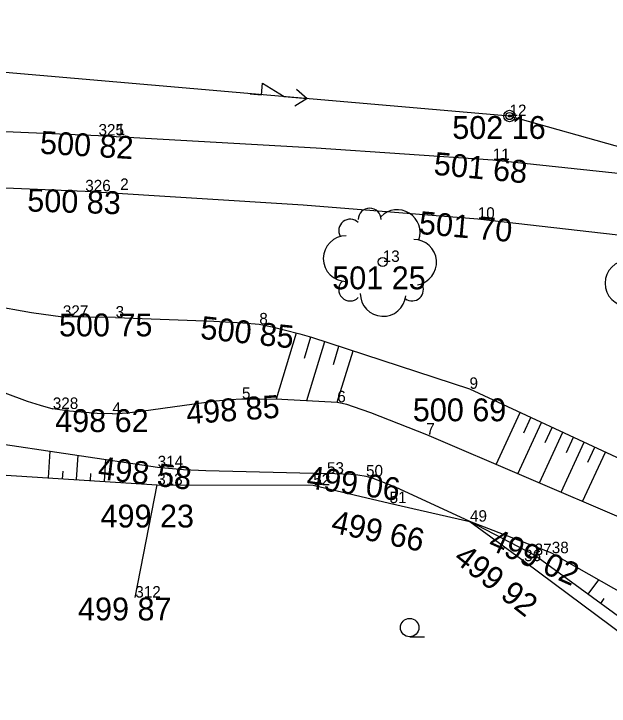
# Model space of a CAD drawing. Extents: x -559180 to -551373, y -1076947 to -1072071.
# Drawn here: x -553228.04 to -553201.98, y -1076754.68 to -1076724.4 of the extents above; entities that cross this region are included whole.
import ezdxf

# ---------------------------------------------------------------- set-up
doc = ezdxf.new("R2010")
doc.units = 0
for name, color, linetype in [('12_PLOTY', 7, 'Continuous'), ('17_KOMUNIKACE', 7, 'Continuous'), ('1_VODA_ZN', 7, 'Continuous'), ('20_EL_ZN', 7, 'Continuous'), ('26_SRAFY', 7, 'Continuous'), ('27_HRANA_PATA', 7, 'Continuous'), ('28_VODA', 7, 'Continuous'), ('34_ZELEN', 7, 'Continuous'), ('3_BODY', 7, 'Continuous'), ('45_ZN_KULTURY', 7, 'Continuous'), ('6_VYSKY', 7, 'Continuous'), ('NNnadzemní', 7, 'Continuous')]:
    doc.layers.add(name, color=color, linetype=linetype)

# ---------------------------------------------------------------- blocks, each defined once
blk = doc.blocks.new('SLB')
at = {"layer": '20_EL_ZN'}
for radius in [0.25, 0.158, 0.05]:
    blk.add_circle((0, 0), radius, dxfattribs=at)
blk = doc.blocks.new('STLS')
at = {"layer": '34_ZELEN'}
blk.add_circle((0, 0), 0.2, dxfattribs=at)
for centre, radius, start, end in [((-0.571, 1.853), 0.5, 0, 180), ((0.636, 1.281), 1, 341.2293, 135), ((-1.425, 1.366), 0.5, 45, 210.4326), ((-1.599, 0.146), 1, 90, 270), ((1.356, -0.015), 1, 279.53, 90), ((-1.424, -1.207), 0.5, 135, 315), ((1.283, -1.208), 0.5, 234.3777, 31.0479), ((0.019, -1.381), 1, 180, 353.8403)]:
    blk.add_arc(centre, radius, start, end, dxfattribs=at)
blk = doc.blocks.new('ZAHRAD')
at = {"layer": '45_ZN_KULTURY'}
blk.add_line((0, 0), (0.65, 0.003), dxfattribs=at)
blk.add_circle((0, 0.403), 0.403, dxfattribs=at)
blk = doc.blocks.new('POINT_DISPLAY')
blk.add_line((0, 0), (0, 0))
blk = doc.blocks.new('ELNN')
at = {"layer": '20_EL_ZN'}
for p, q in [((0.5, 0), (0.5, 0.5)), ((0.5, 0.5), (1.5, 0)), ((0, 0), (0.5, 0)), ((1.5, 0), (2.5, 0))]:
    blk.add_line(p, q, dxfattribs=at)
blk.add_lwpolyline([(2, 0.375), (2.5, 0), (2, -0.375)], dxfattribs=at)

msp = doc.modelspace()

# ---------------------------------------------------------------- linework, layer by layer
at = {"layer": '12_PLOTY'}
for p, q in [((-553222.72, -1076749.93), (-553221.76, -1076745)), ((-553221.76, -1076745), (-553214.93, -1076745.02)), ((-553214.93, -1076745.02), (-553211.59, -1076745.8)), ((-553211.59, -1076745.8), (-553208.07, -1076746.61)), ((-553208.07, -1076746.61), (-553205.7, -1076748.34)), ((-553205.7, -1076748.34), (-553197.2, -1076754.68))]:
    msp.add_line(p, q, dxfattribs=at)
at = {"layer": '17_KOMUNIKACE'}
for p, q in [((-553243.94, -1076728.89), (-553224.33, -1076729.72)), ((-553254.52, -1076730.93), (-553224.91, -1076732.16))]:
    msp.add_line(p, q, dxfattribs=at)
for points in [[(-553224.33, -1076729.72), (-553214.809, -1076730.257), (-553207.07, -1076730.79)], [(-553207.07, -1076730.79), (-553198.571, -1076731.692), (-553191.19, -1076732.68)], [(-553224.91, -1076732.16), (-553215.373, -1076732.75), (-553207.73, -1076733.36)], [(-553207.73, -1076733.36), (-553198.9, -1076734.373), (-553191.53, -1076735.4)]]:
    msp.add_lwpolyline(points, dxfattribs=at)
at = {"layer": '26_SRAFY'}
for p, q in [((-553216.541, -1076741.24), (-553215.658, -1076738.358)), ((-553215.318, -1076739.457), (-553215.035, -1076738.532)), ((-553215.211, -1076741.315), (-553214.419, -1076738.732)), ((-553214.05, -1076739.737), (-553213.804, -1076738.933)), ((-553213.88, -1076741.39), (-553213.188, -1076739.134)), ((-553206.924, -1076744.107), (-553205.866, -1076741.835)), ((-553205.715, -1076742.729), (-553205.4, -1076742.052)), ((-553205.978, -1076744.512), (-553204.934, -1076742.269)), ((-553204.778, -1076743.155), (-553204.467, -1076742.486)), ((-553205.031, -1076744.917), (-553204.001, -1076742.703)), ((-553204.085, -1076745.322), (-553203.068, -1076743.138)), ((-553203.841, -1076743.58), (-553203.534, -1076742.92)), ((-553202.905, -1076744.006), (-553202.602, -1076743.355)), ((-553226.456, -1076743.526), (-553226.531, -1076744.692)), ((-553225.237, -1076743.708), (-553225.306, -1076744.771)), ((-553203.138, -1076745.727), (-553202.135, -1076743.572)), ((-553224.018, -1076743.89), (-553224.08, -1076744.85)), ((-553225.897, -1076744.398), (-553225.919, -1076744.732)), ((-553224.673, -1076744.507), (-553224.693, -1076744.811)), ((-553202.442, -1076749.15), (-553202.907, -1076749.783)), ((-553202.21, -1076749.973), (-553202.364, -1076750.183))]:
    msp.add_line(p, q, dxfattribs=at)
at = {"layer": '27_HRANA_PATA'}
for p, q in [((-553223.58, -1076737.68), (-553225.89, -1076737.65)), ((-553208.09, -1076740.8), (-553196.51, -1076746.19)), ((-553205.24, -1076748.07), (-553208.07, -1076746.61)), ((-553196.88, -1076754.21), (-553205.24, -1076748.07))]:
    msp.add_line(p, q, dxfattribs=at)
for points in [[(-553246.73, -1076733.46), (-553244.589, -1076733.932), (-553229.077, -1076737.135), (-553227.264, -1076737.458), (-553225.89, -1076737.65)], [(-553223.58, -1076737.68), (-553219.283, -1076737.835), (-553218.009, -1076737.911), (-553217.29, -1076737.98)], [(-553217.29, -1076737.98), (-553216.732, -1076738.09), (-553216.2, -1076738.217), (-553215.51, -1076738.396), (-553215.008, -1076738.54), (-553208.09, -1076740.8)], [(-553230.96, -1076744.36), (-553230.332, -1076744.444), (-553229.751, -1076744.485), (-553221.76, -1076745)]]:
    msp.add_lwpolyline(points, dxfattribs=at)
at = {"layer": '28_VODA'}
for p, q in [((-553209.98, -1076742.8), (-553197.71, -1076748.05)), ((-553204.49, -1076747.99), (-553208.07, -1076746.61)), ((-553204.49, -1076747.99), (-553199.23, -1076750.97))]:
    msp.add_line(p, q, dxfattribs=at)
for points in [[(-553246.92, -1076734.11), (-553245.835, -1076734.493), (-553227.454, -1076741.338), (-553226.876, -1076741.522), (-553226.33, -1076741.68)], [(-553223.72, -1076741.89), (-553223.084, -1076741.845), (-553222.465, -1076741.773), (-553219.191, -1076741.324), (-553218.572, -1076741.268), (-553218.05, -1076741.24)], [(-553218.05, -1076741.24), (-553217.286, -1076741.233), (-553216.304, -1076741.253), (-553213.88, -1076741.39)], [(-553213.88, -1076741.39), (-553213.657, -1076741.431), (-553213.48, -1076741.477), (-553213.183, -1076741.568), (-553212.431, -1076741.838), (-553209.98, -1076742.8)], [(-553223.72, -1076741.89), (-553224.388, -1076741.875), (-553224.907, -1076741.843), (-553225.602, -1076741.781), (-553226.33, -1076741.68)], [(-553230.3, -1076742.9), (-553229.692, -1076743.029), (-553229.199, -1076743.117), (-553221.74, -1076744.23)], [(-553221.74, -1076744.23), (-553220.612, -1076744.331), (-553219.637, -1076744.378), (-553214.33, -1076744.51)], [(-553212.62, -1076744.63), (-553212.982, -1076744.575), (-553213.285, -1076744.544), (-553214.33, -1076744.51)], [(-553208.07, -1076746.61), (-553211.336, -1076745.096), (-553211.926, -1076744.863), (-553212.313, -1076744.722), (-553212.62, -1076744.63)]]:
    msp.add_lwpolyline(points, dxfattribs=at)
at = {"layer": 'NNnadzemní'}
for p, q in [((-553206.34, -1076728.87), (-553258.25, -1076724.4)), ((-553155.17, -1076743.28), (-553206.34, -1076728.87))]:
    msp.add_line(p, q, dxfattribs=at)

# ---------------------------------------------------------------- block references
at = {"layer": '1_VODA_ZN'}
for p in [(-553206.34, -1076728.87), (-553224.33, -1076729.72), (-553223.54, -1076729.7), (-553207.07, -1076730.79), (-553224.91, -1076732.16), (-553223.38, -1076732.1), (-553207.73, -1076733.36), (-553211.89, -1076735.25), (-553225.89, -1076737.65), (-553223.58, -1076737.68), (-553217.29, -1076737.98), (-553208.09, -1076740.8), (-553218.05, -1076741.24), (-553213.88, -1076741.39), (-553226.33, -1076741.68), (-553223.72, -1076741.89), (-553209.98, -1076742.8), (-553221.74, -1076744.23), (-553214.33, -1076744.51), (-553212.62, -1076744.63), (-553221.76, -1076745), (-553214.93, -1076745.02), (-553211.59, -1076745.8), (-553208.07, -1076746.61), (-553204.49, -1076747.99), (-553205.24, -1076748.07), (-553205.7, -1076748.34), (-553222.72, -1076749.93)]:
    msp.add_blockref('POINT_DISPLAY', p, dxfattribs=at)
at = {"layer": '20_EL_ZN', "xscale": 0.9999990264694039, "yscale": 0.9999990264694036, "rotation": -4.921665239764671}
msp.add_blockref('ELNN', (-553217.692, -1076727.893), dxfattribs=at)
at = {"layer": '20_EL_ZN'}
msp.add_blockref('SLB', (-553206.34, -1076728.87), dxfattribs=at)
at = {"layer": '34_ZELEN'}
for p in [(-553211.89, -1076735.25), (-553199.56, -1076736.33)]:
    msp.add_blockref('STLS', p, dxfattribs=at)
at = {"layer": '45_ZN_KULTURY'}
msp.add_blockref('ZAHRAD', (-553210.709, -1076751.646), dxfattribs=at)

# ---------------------------------------------------------------- texts
at = {"layer": '3_BODY'}
for s, p in [('12', (-553206.34, -1076728.87)), ('325', (-553224.33, -1076729.72)), ('1', (-553223.54, -1076729.7)), ('11', (-553207.07, -1076730.79)), ('326', (-553224.91, -1076732.16)), ('2', (-553223.38, -1076732.1)), ('10', (-553207.73, -1076733.36)), ('13', (-553211.89, -1076735.25)), ('327', (-553225.89, -1076737.65)), ('3', (-553223.58, -1076737.68)), ('8', (-553217.29, -1076737.98)), ('9', (-553208.09, -1076740.8)), ('5', (-553218.05, -1076741.24)), ('6', (-553213.88, -1076741.39)), ('328', (-553226.33, -1076741.68)), ('4', (-553223.72, -1076741.89)), ('7', (-553209.98, -1076742.8)), ('314', (-553221.74, -1076744.23)), ('53', (-553214.33, -1076744.51)), ('50', (-553212.62, -1076744.63)), ('313', (-553221.76, -1076745)), ('52', (-553214.93, -1076745.02)), ('51', (-553211.59, -1076745.8)), ('49', (-553208.07, -1076746.61)), ('37', (-553205.24, -1076748.07)), ('38', (-553204.49, -1076747.99)), ('36', (-553205.7, -1076748.34)), ('312', (-553222.72, -1076749.93))]:
    msp.add_text(s, height=0.5, dxfattribs=at).set_placement(p)
at = {"layer": '6_VYSKY'}
for s, p in [('502 16', (-553208.845, -1076729.87)), ('501 25', (-553214.098, -1076736.448)), ('500 75', (-553226.06, -1076738.507)), ('500 69', (-553210.571, -1076742.22)), ('498 62', (-553226.225, -1076742.692)), ('499 23', (-553224.24, -1076746.866)), ('499 87', (-553225.225, -1076750.93))]:
    msp.add_text(s, height=1, dxfattribs=at).set_placement(p)
for s, rotation, p in [('500 82', 356.6615, (-553226.911, -1076730.517)), ('501 68', 354.5934, (-553209.685, -1076731.433)), ('500 83', 358.2282, (-553227.458, -1076733.043)), ('500 83', 358.2282, (-553227.458, -1076733.043)), ('501 70', 354.9258, (-553210.338, -1076734.021)), ('500 85', 353.9301, (-553219.902, -1076738.608)), ('498 85', 4.1026, (-553220.454, -1076742.353)), ('498 58', 353.2583, (-553224.386, -1076744.742)), ('499 06', 352.0672, (-553215.257, -1076745.142)), ('499 66', 347.872, (-553214.196, -1076747.074)), ('499 02', 335.969, (-553207.329, -1076747.776)), ('499 92', 322.0521, (-553208.842, -1076748.313)), ('499 92', 322.0521, (-553208.842, -1076748.313))]:
    msp.add_text(s, height=1, rotation=rotation, dxfattribs=at).set_placement(p)

doc.saveas('drawing.dxf')
